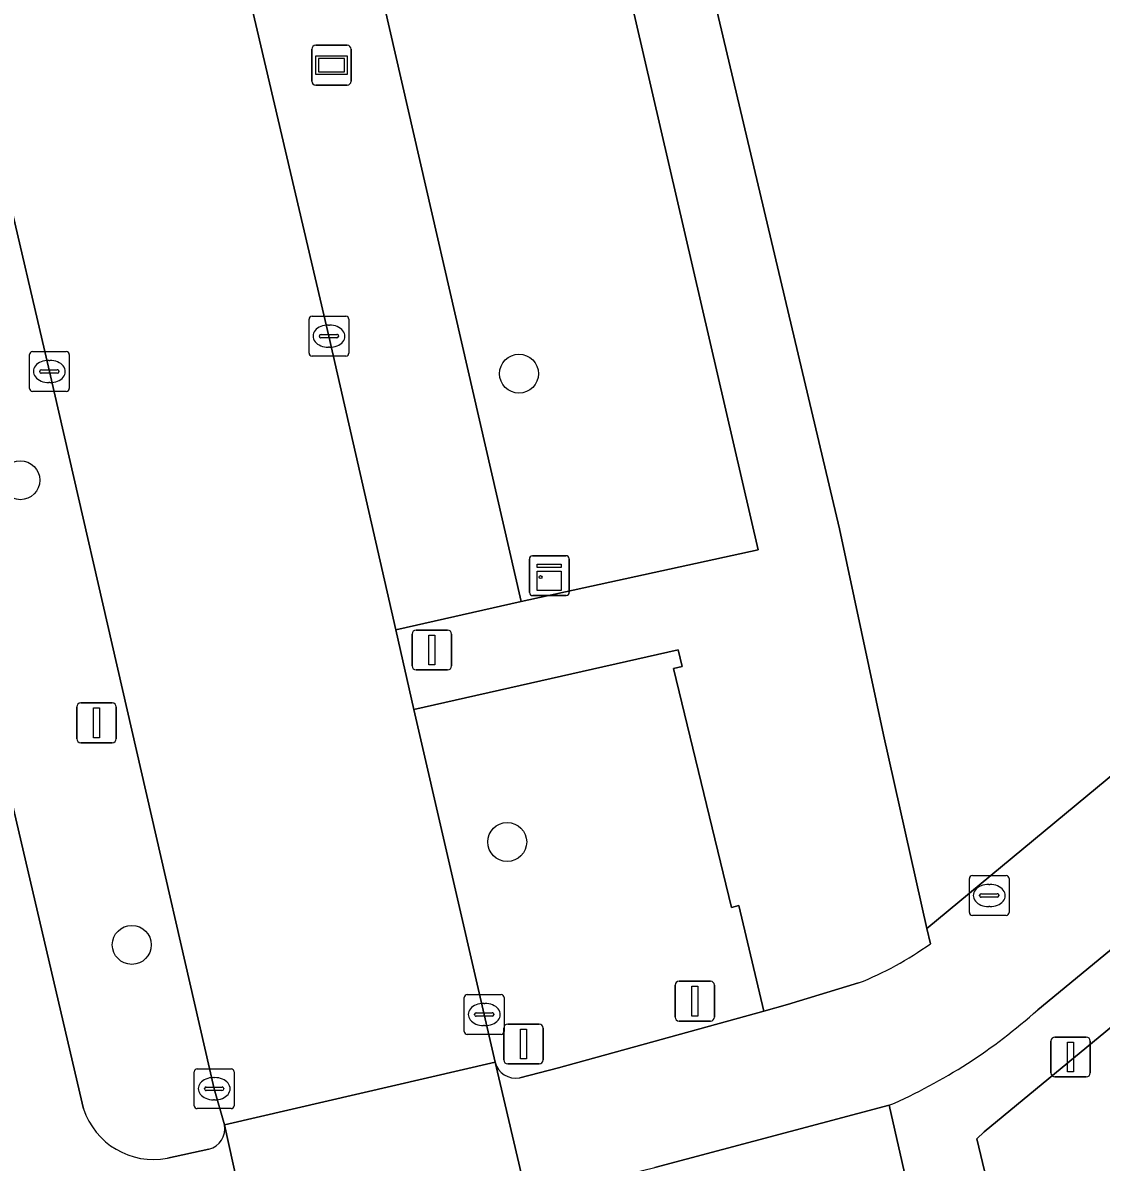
# Model space of a CAD drawing. Extents: x 156412 to 157779, y 382335 to 383768.
# Drawn here: x 156886.98 to 156914.07, y 383423.93 to 383452.56 of the extents above; entities that cross this region are included whole.
import ezdxf

# ---------------------------------------------------------------- set-up
doc = ezdxf.new("R2010")
doc.units = 0
for name, color, linetype in [('IMGEO_Berm_groen', 7, 'Continuous'), ('IMGEO_Boom', 7, 'Continuous'), ('IMGEO_Erf', 7, 'Continuous'), ('IMGEO_Fietspad_gesloten', 7, 'Continuous'), ('IMGEO_Groenvoorziening', 7, 'Continuous'), ('IMGEO_Kast', 7, 'Continuous'), ('IMGEO_Kolk', 7, 'Continuous'), ('IMGEO_Lichtmast', 7, 'Continuous'), ('IMGEO_OVBaan_gesloten', 7, 'Continuous'), ('IMGEO_Reclamebord', 7, 'Continuous'), ('IMGEO_Rijbaan_lokaal_gesloten', 7, 'Continuous'), ('IMGEO_Verkeersbordpaal', 7, 'Continuous'), ('IMGEO_Verkeersregelinstallatiepaal', 7, 'Continuous'), ('IMGEO_Voetpad_open', 7, 'Continuous')]:
    doc.layers.add(name, color=color, linetype=linetype)

msp = doc.modelspace()

# ---------------------------------------------------------------- linework, layer by layer
at = {"layer": 'IMGEO_Berm_groen'}
for points in [[(156868.936, 383510.129), (156870.413, 383503.686), (156871.258, 383499.999), (156884.472, 383442.498), (156888.5, 383425.274)], [(156892.041, 383424.869), (156891.786, 383425.777), (156887.645, 383443.796), (156882.986, 383463.768), (156878.5, 383483.305)], [(156903.323, 383436.334), (156903.54, 383436.387), (156903.442, 383436.8), (156896.8, 383435.304), (156898.569, 383427.641), (156898.841, 383426.444)], [(156899.464, 383426.052), (156900.432, 383426.303), (156905.594, 383427.727), (156904.965, 383430.377), (156904.786, 383430.333), (156903.323, 383436.334)], [(156890.61, 383424.031), (156891.651, 383424.255)]]:
    msp.add_lwpolyline(points, dxfattribs=at)
msp.add_lwpolyline([(156901.364, 383456.974), (156895.449, 383455.627), (156899.497, 383438.021), (156905.453, 383439.314)], close=True, dxfattribs=at)
for centre, radius, start, end in [((156899.36, 383426.578), 0.536, 194.4837, 281.159), ((156890.262, 383425.853), 1.855, 198.196, 280.7993), ((156891.528, 383424.764), 0.523, 283.5542, 11.6001)]:
    msp.add_arc(centre, radius, start, end, dxfattribs=at)
at = {"layer": 'IMGEO_Boom'}
for centre in [(156899.443, 383443.74), (156886.915, 383441.064), (156899.147, 383431.975), (156889.715, 383429.39)]:
    msp.add_circle(centre, 0.489, dxfattribs=at)
at = {"layer": 'IMGEO_Erf'}
msp.add_lwpolyline([(157020.794, 383506.487), (157006.596, 383503.263), (157002.58, 383500), (157001.757, 383499.332), (157001.826, 383499.205), (157001.765, 383499.109), (157001.183, 383498.923), (156999.999, 383497.929), (156997.648, 383495.955), (156966.776, 383470.447), (156930.809, 383440.919), (156911.127, 383424.693), (156910.947, 383424.514), (156911.382, 383422.7), (157033.666, 383450.927), (157030.948, 383462.671), (157029.13, 383470.404)], close=True, dxfattribs=at)
at = {"layer": 'IMGEO_Fietspad_gesloten'}
for points in [[(156888.5, 383425.274), (156884.472, 383442.498), (156871.258, 383499.999)], [(156892.878, 383421.065), (156892.041, 383424.869)], [(156891.651, 383424.255), (156890.61, 383424.031)]]:
    msp.add_lwpolyline(points, dxfattribs=at)
for centre, radius, start, end in [((156890.262, 383425.853), 1.855, 198.196, 280.7993), ((156891.528, 383424.764), 0.523, 283.5542, 11.6001)]:
    msp.add_arc(centre, radius, start, end, dxfattribs=at)
at = {"layer": 'IMGEO_Groenvoorziening'}
msp.add_lwpolyline([(156948.205, 383461.568), (156946.853, 383463.317), (156945.455, 383465.22), (156936.017, 383458.413), (156924.751, 383473.964), (156924.515, 383475.029), (156901.52, 383469.737), (156900.569, 383469.518), (156902.929, 383459.141), (156907.497, 383439.841), (156908.6, 383434.669), (156909.692, 383429.799), (156925.722, 383443.072)], close=True, dxfattribs=at)
at = {"layer": 'IMGEO_Kast'}
for p, q in [((156899.706, 383438.242), (156899.706, 383439.083)), ((156899.706, 383439.083), (156899.706, 383438.242)), ((156899.781, 383439.167), (156900.622, 383439.167)), ((156900.622, 383439.167), (156899.781, 383439.167)), ((156900.706, 383439.092), (156900.706, 383438.251)), ((156900.706, 383438.251), (156900.706, 383439.092)), ((156900.631, 383438.167), (156899.79, 383438.167)), ((156899.79, 383438.167), (156900.631, 383438.167))]:
    msp.add_line(p, q, dxfattribs=at)
for points in [[(156899.901, 383438.957), (156900.501, 383438.957), (156900.501, 383438.872), (156899.901, 383438.872), (156899.901, 383438.957)], [(156899.901, 383438.782), (156900.501, 383438.782), (156900.501, 383438.293), (156899.901, 383438.293), (156899.901, 383438.782)]]:
    msp.add_lwpolyline(points, dxfattribs=at)
msp.add_circle((156899.985, 383438.631), 0.0377, dxfattribs=at)
for centre, start, end in [((156899.784, 383439.089), 92.4484, 184.2845), ((156899.784, 383439.089), 92.4484, 184.2845), ((156900.628, 383439.089), 2.4484, 94.2845), ((156900.628, 383439.089), 2.4484, 94.2845), ((156899.784, 383438.245), 182.4484, 274.2845), ((156899.784, 383438.245), 182.4484, 274.2845), ((156900.628, 383438.245), 272.4484, 4.2845), ((156900.628, 383438.245), 272.4484, 4.2845)]:
    msp.add_arc(centre, 0.0779, start, end, dxfattribs=at)
at = {"layer": 'IMGEO_Kolk'}
for p, q in [((156894.243, 383445.183), (156895.095, 383445.183)), ((156894.168, 383444.257), (156894.168, 383445.109)), ((156894.656, 383444.963), (156894.681, 383444.963)), ((156895.169, 383445.109), (156895.169, 383444.257)), ((156894.427, 383444.677), (156894.427, 383444.689)), ((156894.865, 383444.64), (156894.467, 383444.64)), ((156894.47, 383444.726), (156894.868, 383444.726)), ((156894.911, 383444.689), (156894.911, 383444.677)), ((156894.679, 383444.403), (156894.654, 383444.403)), ((156887.143, 383443.37), (156887.143, 383444.222)), ((156887.218, 383444.296), (156888.07, 383444.296)), ((156887.631, 383444.076), (156887.656, 383444.076)), ((156888.144, 383444.222), (156888.144, 383443.37)), ((156895.095, 383444.183), (156894.243, 383444.183)), ((156887.402, 383443.79), (156887.402, 383443.802)), ((156887.84, 383443.753), (156887.442, 383443.753)), ((156887.445, 383443.839), (156887.843, 383443.839)), ((156887.886, 383443.802), (156887.886, 383443.79)), ((156887.654, 383443.516), (156887.629, 383443.516)), ((156888.07, 383443.296), (156887.218, 383443.296)), ((156910.758, 383430.204), (156910.758, 383431.056)), ((156910.833, 383431.13), (156911.685, 383431.13)), ((156911.246, 383430.91), (156911.271, 383430.91)), ((156911.759, 383431.056), (156911.759, 383430.204)), ((156911.017, 383430.624), (156911.017, 383430.636)), ((156911.455, 383430.587), (156911.057, 383430.587)), ((156911.06, 383430.673), (156911.458, 383430.673)), ((156911.501, 383430.636), (156911.501, 383430.624)), ((156911.269, 383430.35), (156911.244, 383430.35)), ((156911.685, 383430.13), (156910.833, 383430.13)), ((156898.069, 383427.215), (156898.069, 383428.067)), ((156898.144, 383428.141), (156898.996, 383428.141)), ((156899.07, 383428.067), (156899.07, 383427.215)), ((156898.557, 383427.921), (156898.582, 383427.921)), ((156898.328, 383427.635), (156898.328, 383427.647)), ((156898.766, 383427.598), (156898.368, 383427.598)), ((156898.371, 383427.684), (156898.769, 383427.684)), ((156898.812, 383427.647), (156898.812, 383427.635)), ((156898.58, 383427.361), (156898.555, 383427.361)), ((156898.996, 383427.141), (156898.144, 383427.141)), ((156891.284, 383425.35), (156891.284, 383426.202)), ((156891.359, 383426.276), (156892.211, 383426.276)), ((156891.772, 383426.056), (156891.797, 383426.056)), ((156892.285, 383426.202), (156892.285, 383425.35)), ((156891.543, 383425.77), (156891.543, 383425.782)), ((156891.981, 383425.733), (156891.583, 383425.733)), ((156891.586, 383425.819), (156891.984, 383425.819)), ((156892.027, 383425.782), (156892.027, 383425.77)), ((156891.795, 383425.496), (156891.77, 383425.496)), ((156892.211, 383425.276), (156891.359, 383425.276))]:
    msp.add_line(p, q, dxfattribs=at)
for points in [[(156894.243, 383445.183), (156895.095, 383445.183)], [(156894.168, 383444.257), (156894.168, 383445.109)], [(156895.169, 383445.109), (156895.169, 383444.257)], [(156887.143, 383443.37), (156887.143, 383444.222)], [(156887.218, 383444.296), (156888.07, 383444.296)], [(156888.144, 383444.222), (156888.144, 383443.37)], [(156895.095, 383444.183), (156894.243, 383444.183)], [(156888.07, 383443.296), (156887.218, 383443.296)], [(156910.758, 383430.204), (156910.758, 383431.056)], [(156910.833, 383431.13), (156911.685, 383431.13)], [(156911.759, 383431.056), (156911.759, 383430.204)], [(156911.685, 383430.13), (156910.833, 383430.13)], [(156898.069, 383427.215), (156898.069, 383428.067)], [(156898.144, 383428.141), (156898.996, 383428.141)], [(156899.07, 383428.067), (156899.07, 383427.215)], [(156898.996, 383427.141), (156898.144, 383427.141)], [(156891.284, 383425.35), (156891.284, 383426.202)], [(156891.359, 383426.276), (156892.211, 383426.276)], [(156892.285, 383426.202), (156892.285, 383425.35)], [(156892.211, 383425.276), (156891.359, 383425.276)]]:
    msp.add_lwpolyline(points, dxfattribs=at)
for centre, radius, start, end in [((156894.245, 383445.107), 0.0765, 91.552, 178.448), ((156894.245, 383445.107), 0.0765, 91.552, 178.448), ((156895.093, 383445.107), 0.0765, 1.552, 88.448), ((156895.093, 383445.107), 0.0765, 1.552, 88.448), ((156894.467, 383444.686), 0.0403, 85.8775, 175.7526), ((156894.464, 383444.676), 0.0366, 178.938, 274.7102), ((156894.868, 383444.683), 0.043, 264.8664, 352.4533), ((156894.872, 383444.688), 0.0386, 1.7309, 96.639), ((156887.22, 383444.22), 0.0765, 91.552, 178.448), ((156887.22, 383444.22), 0.0765, 91.552, 178.448), ((156888.068, 383444.22), 0.0765, 1.552, 88.448), ((156888.068, 383444.22), 0.0765, 1.552, 88.448), ((156894.245, 383444.259), 0.0765, 181.552, 268.448), ((156894.245, 383444.259), 0.0765, 181.552, 268.448), ((156895.093, 383444.259), 0.0765, 271.552, 358.448), ((156895.093, 383444.259), 0.0765, 271.552, 358.448), ((156887.442, 383443.799), 0.0403, 85.8775, 175.7526), ((156887.439, 383443.789), 0.0366, 178.938, 274.7102), ((156887.843, 383443.796), 0.043, 264.8664, 352.4533), ((156887.847, 383443.801), 0.0386, 1.7309, 96.639), ((156887.22, 383443.372), 0.0765, 181.552, 268.448), ((156887.22, 383443.372), 0.0765, 181.552, 268.448), ((156888.068, 383443.372), 0.0765, 271.552, 358.448), ((156888.068, 383443.372), 0.0765, 271.552, 358.448), ((156910.835, 383431.054), 0.0765, 91.552, 178.448), ((156910.835, 383431.054), 0.0765, 91.552, 178.448), ((156911.683, 383431.054), 0.0765, 1.552, 88.448), ((156911.683, 383431.054), 0.0765, 1.552, 88.448), ((156911.057, 383430.633), 0.0403, 85.8775, 175.7526), ((156911.054, 383430.623), 0.0366, 178.938, 274.7102), ((156911.458, 383430.63), 0.043, 264.8664, 352.4533), ((156911.462, 383430.635), 0.0386, 1.7309, 96.639), ((156910.835, 383430.206), 0.0765, 181.552, 268.448), ((156910.835, 383430.206), 0.0765, 181.552, 268.448), ((156911.683, 383430.206), 0.0765, 271.552, 358.448), ((156911.683, 383430.206), 0.0765, 271.552, 358.448), ((156898.146, 383428.065), 0.0765, 91.552, 178.448), ((156898.146, 383428.065), 0.0765, 91.552, 178.448), ((156898.994, 383428.065), 0.0765, 1.552, 88.448), ((156898.994, 383428.065), 0.0765, 1.552, 88.448), ((156898.368, 383427.644), 0.0403, 85.8775, 175.7526), ((156898.365, 383427.634), 0.0366, 178.938, 274.7102), ((156898.769, 383427.641), 0.043, 264.8664, 352.4533), ((156898.773, 383427.646), 0.0386, 1.7309, 96.639), ((156898.146, 383427.217), 0.0765, 181.552, 268.448), ((156898.146, 383427.217), 0.0765, 181.552, 268.448), ((156898.994, 383427.217), 0.0765, 271.552, 358.448), ((156898.994, 383427.217), 0.0765, 271.552, 358.448), ((156891.361, 383426.2), 0.0765, 91.552, 178.448), ((156891.361, 383426.2), 0.0765, 91.552, 178.448), ((156892.209, 383426.2), 0.0765, 1.552, 88.448), ((156892.209, 383426.2), 0.0765, 1.552, 88.448), ((156891.583, 383425.779), 0.0403, 85.8775, 175.7526), ((156891.58, 383425.769), 0.0366, 178.938, 274.7102), ((156891.984, 383425.776), 0.043, 264.8664, 352.4533), ((156891.988, 383425.781), 0.0386, 1.7309, 96.639), ((156891.361, 383425.352), 0.0765, 181.552, 268.448), ((156891.361, 383425.352), 0.0765, 181.552, 268.448), ((156892.209, 383425.352), 0.0765, 271.552, 358.448), ((156892.209, 383425.352), 0.0765, 271.552, 358.448)]:
    msp.add_arc(centre, radius, start, end, dxfattribs=at)
for centre, major_axis, ratio, start_param, end_param in [((156894.655, 383444.683), (-0.387, 0.002), 0.722429, 4.712389, 7.853982), ((156894.68, 383444.683), (-0.39, 0.002), 0.717154, 1.570796, 4.712389), ((156887.63, 383443.796), (-0.387, 0.002), 0.722429, 4.712389, 7.853982), ((156887.655, 383443.796), (-0.39, 0.002), 0.717154, 1.570796, 4.712389), ((156911.245, 383430.63), (-0.387, 0.002), 0.722429, 4.712389, 7.853982), ((156911.27, 383430.63), (-0.39, 0.002), 0.717154, 1.570796, 4.712389), ((156898.556, 383427.641), (-0.387, 0.002), 0.722429, 4.712389, 7.853982), ((156898.581, 383427.641), (-0.39, 0.002), 0.717154, 1.570796, 4.712389), ((156891.771, 383425.776), (-0.387, 0.002), 0.722429, 4.712389, 7.853982), ((156891.796, 383425.776), (-0.39, 0.002), 0.717154, 1.570796, 4.712389)]:
    msp.add_ellipse(centre, major_axis=major_axis, ratio=ratio, start_param=start_param, end_param=end_param, dxfattribs=at)
at = {"layer": 'IMGEO_Lichtmast'}
for p, q in [((156896.759, 383436.397), (156896.759, 383437.197)), ((156896.759, 383437.197), (156896.759, 383436.397)), ((156896.859, 383437.297), (156897.649, 383437.297)), ((156897.649, 383437.297), (156896.859, 383437.297)), ((156897.749, 383437.197), (156897.749, 383436.397)), ((156897.749, 383436.397), (156897.749, 383437.197)), ((156897.649, 383436.297), (156896.859, 383436.297)), ((156896.859, 383436.297), (156897.649, 383436.297)), ((156888.434, 383435.469), (156889.224, 383435.469)), ((156889.224, 383435.469), (156888.434, 383435.469)), ((156888.334, 383434.569), (156888.334, 383435.369)), ((156888.334, 383435.369), (156888.334, 383434.569)), ((156889.324, 383435.369), (156889.324, 383434.569)), ((156889.324, 383434.569), (156889.324, 383435.369)), ((156889.224, 383434.469), (156888.434, 383434.469)), ((156888.434, 383434.469), (156889.224, 383434.469)), ((156912.807, 383426.173), (156912.807, 383426.973)), ((156912.807, 383426.973), (156912.807, 383426.173)), ((156912.907, 383427.073), (156913.697, 383427.073)), ((156913.697, 383427.073), (156912.907, 383427.073)), ((156913.797, 383426.973), (156913.797, 383426.173)), ((156913.797, 383426.173), (156913.797, 383426.973)), ((156913.697, 383426.073), (156912.907, 383426.073)), ((156912.907, 383426.073), (156913.697, 383426.073))]:
    msp.add_line(p, q, dxfattribs=at)
for points in [[(156897.179, 383437.172), (156897.329, 383437.172), (156897.329, 383436.422), (156897.179, 383436.422), (156897.179, 383437.172)], [(156888.754, 383435.344), (156888.904, 383435.344), (156888.904, 383434.594), (156888.754, 383434.594), (156888.754, 383435.344)], [(156913.227, 383426.948), (156913.377, 383426.948), (156913.377, 383426.198), (156913.227, 383426.198), (156913.227, 383426.948)]]:
    msp.add_lwpolyline(points, dxfattribs=at)
for centre, start, end in [((156896.859, 383437.197), 90, 180), ((156896.859, 383437.197), 90, 180), ((156897.649, 383437.197), 0, 90), ((156897.649, 383437.197), 360, 90), ((156896.859, 383436.397), 180, 270), ((156896.859, 383436.397), 180, 270), ((156897.649, 383436.397), 270, 0), ((156897.649, 383436.397), 270, 0), ((156888.434, 383435.369), 90, 180), ((156888.434, 383435.369), 90, 180), ((156889.224, 383435.369), 0, 90), ((156889.224, 383435.369), 360, 90), ((156888.434, 383434.569), 180, 270), ((156888.434, 383434.569), 180, 270), ((156889.224, 383434.569), 270, 0), ((156889.224, 383434.569), 270, 0), ((156912.907, 383426.973), 90, 180), ((156912.907, 383426.973), 90, 180), ((156913.697, 383426.973), 0, 90), ((156913.697, 383426.973), 360, 90), ((156912.907, 383426.173), 180, 270), ((156912.907, 383426.173), 180, 270), ((156913.697, 383426.173), 270, 0), ((156913.697, 383426.173), 270, 0)]:
    msp.add_arc(centre, 0.1, start, end, dxfattribs=at)
at = {"layer": 'IMGEO_OVBaan_gesloten'}
msp.add_lwpolyline([(156872.154, 383511.005), (156873.65, 383504.58), (156874.297, 383501.691), (156874.682, 383499.999), (156878.5, 383483.305), (156882.986, 383463.768), (156887.645, 383443.796), (156891.786, 383425.777), (156892.041, 383424.869), (156898.841, 383426.444), (156898.569, 383427.641), (156896.8, 383435.304), (156896.345, 383437.305), (156894.667, 383444.682), (156887.301, 383476.122), (156885.411, 383484.5), (156881.862, 383499.999), (156880.837, 383504.483), (156880.45, 383506.213), (156878.993, 383512.499)], dxfattribs=at)
msp.add_lwpolyline([(156899.98, 383421.558), (156899.745, 383422.586), (156898.841, 383426.444), (156892.041, 383424.869), (156892.878, 383421.065), (156893.135, 383419.99), (156893.351, 383419.085), (156893.788, 383417.14), (156900.66, 383418.621)], close=True, dxfattribs=at)
at = {"layer": 'IMGEO_Reclamebord'}
for p, q in [((156894.236, 383451.091), (156894.236, 383451.891)), ((156894.236, 383451.891), (156894.236, 383451.091)), ((156894.336, 383451.991), (156895.126, 383451.991)), ((156895.126, 383451.991), (156894.336, 383451.991)), ((156895.226, 383451.891), (156895.226, 383451.091)), ((156895.226, 383451.091), (156895.226, 383451.891)), ((156895.126, 383450.991), (156894.336, 383450.991)), ((156894.336, 383450.991), (156895.126, 383450.991))]:
    msp.add_line(p, q, dxfattribs=at)
for points in [[(156894.337, 383451.723), (156895.125, 383451.723), (156895.125, 383451.259), (156894.337, 383451.259), (156894.337, 383451.723)], [(156894.402, 383451.658), (156894.402, 383451.324), (156895.06, 383451.324), (156895.06, 383451.658), (156894.402, 383451.658)]]:
    msp.add_lwpolyline(points, dxfattribs=at)
for centre, start, end in [((156894.336, 383451.891), 90, 180), ((156894.336, 383451.891), 90, 180), ((156895.126, 383451.891), 0, 90), ((156895.126, 383451.891), 360, 90), ((156894.336, 383451.091), 180, 270), ((156894.336, 383451.091), 180, 270), ((156895.126, 383451.091), 270, 0), ((156895.126, 383451.091), 270, 0)]:
    msp.add_arc(centre, 0.1, start, end, dxfattribs=at)
at = {"layer": 'IMGEO_Rijbaan_lokaal_gesloten'}
for points in [[(157002.896, 383506.212), (156999.739, 383503.534), (156993.079, 383498.015), (156987.746, 383493.623), (156987.515, 383493.895), (156986.979, 383493.445), (156986.443, 383492.994), (156986.273, 383492.854), (156980.657, 383488.243), (156974.339, 383483.054), (156970.774, 383480.126), (156969.57, 383479.138), (156964.286, 383474.798), (156950.519, 383463.472), (156948.205, 383461.568), (156925.722, 383443.072), (156909.692, 383429.799), (156909.778, 383429.42)], [(156912.475, 383427.759), (156995.565, 383496.169), (157005.917, 383504.621)], [(156907.976, 383428.433), (156906.19, 383427.891), (156905.594, 383427.727), (156900.432, 383426.303), (156899.464, 383426.052)], [(156898.841, 383426.444), (156899.745, 383422.586)], [(156900.134, 383423.137), (156902.856, 383423.798), (156908.747, 383425.36)], [(156908.747, 383425.36), (156902.856, 383423.798)], [(156910.902, 383415.833), (156908.747, 383425.36)]]:
    msp.add_lwpolyline(points, dxfattribs=at)
for centre, radius, start, end in [((156904.959, 383436.079), 8.22, 291.5313, 305.8899), ((156903.235, 383438.022), 13.81, 293.5253, 311.998), ((156899.36, 383426.578), 0.536, 194.4837, 281.159)]:
    msp.add_arc(centre, radius, start, end, dxfattribs=at)
at = {"layer": 'IMGEO_Verkeersbordpaal'}
for p, q in [((156903.365, 383427.577), (156903.365, 383428.377)), ((156903.365, 383428.377), (156903.365, 383427.577)), ((156903.465, 383428.477), (156904.255, 383428.477)), ((156904.255, 383428.477), (156903.465, 383428.477)), ((156904.355, 383428.377), (156904.355, 383427.577)), ((156904.355, 383427.577), (156904.355, 383428.377)), ((156904.255, 383427.477), (156903.465, 383427.477)), ((156903.465, 383427.477), (156904.255, 383427.477))]:
    msp.add_line(p, q, dxfattribs=at)
msp.add_lwpolyline([(156903.785, 383428.352), (156903.935, 383428.352), (156903.935, 383427.602), (156903.785, 383427.602), (156903.785, 383428.352)], dxfattribs=at)
for centre, start, end in [((156903.465, 383428.377), 90, 180), ((156903.465, 383428.377), 90, 180), ((156904.255, 383428.377), 0, 90), ((156904.255, 383428.377), 360, 90), ((156903.465, 383427.577), 180, 270), ((156903.465, 383427.577), 180, 270), ((156904.255, 383427.577), 270, 0), ((156904.255, 383427.577), 270, 0)]:
    msp.add_arc(centre, 0.1, start, end, dxfattribs=at)
at = {"layer": 'IMGEO_Verkeersregelinstallatiepaal'}
for p, q in [((156899.06, 383426.501), (156899.06, 383427.301)), ((156899.06, 383427.301), (156899.06, 383426.501)), ((156899.16, 383427.401), (156899.95, 383427.401)), ((156899.95, 383427.401), (156899.16, 383427.401)), ((156900.05, 383427.301), (156900.05, 383426.501)), ((156900.05, 383426.501), (156900.05, 383427.301)), ((156899.95, 383426.401), (156899.16, 383426.401)), ((156899.16, 383426.401), (156899.95, 383426.401))]:
    msp.add_line(p, q, dxfattribs=at)
msp.add_lwpolyline([(156899.48, 383427.276), (156899.63, 383427.276), (156899.63, 383426.526), (156899.48, 383426.526), (156899.48, 383427.276)], dxfattribs=at)
for centre, start, end in [((156899.16, 383427.301), 90, 180), ((156899.16, 383427.301), 90, 180), ((156899.95, 383427.301), 0, 90), ((156899.95, 383427.301), 360, 90), ((156899.16, 383426.501), 180, 270), ((156899.16, 383426.501), 180, 270), ((156899.95, 383426.501), 270, 0), ((156899.95, 383426.501), 270, 0)]:
    msp.add_arc(centre, 0.1, start, end, dxfattribs=at)
at = {"layer": 'IMGEO_Voetpad_open'}
for points in [[(157015.707, 383506.828), (157005.917, 383504.621), (156995.565, 383496.169), (156912.475, 383427.759)], [(156909.778, 383429.42), (156909.692, 383429.799), (156908.6, 383434.669), (156907.497, 383439.841), (156902.929, 383459.141)], [(156901.364, 383456.974), (156905.453, 383439.314), (156899.497, 383438.021), (156896.345, 383437.305), (156896.8, 383435.304), (156903.442, 383436.8)], [(156908.747, 383425.36), (156910.902, 383415.833), (156912.949, 383416.449), (156912.871, 383416.79), (156911.773, 383421.283), (156911.382, 383422.7), (156910.947, 383424.514), (156911.127, 383424.693), (156930.809, 383440.919)], [(156903.442, 383436.8), (156903.54, 383436.387), (156903.323, 383436.334), (156904.786, 383430.333), (156904.965, 383430.377), (156905.594, 383427.727), (156906.19, 383427.891), (156907.976, 383428.433)]]:
    msp.add_lwpolyline(points, dxfattribs=at)
msp.add_lwpolyline([(156890.679, 383476.375), (156890.567, 383476.86), (156888.547, 383476.404), (156887.301, 383476.122), (156894.667, 383444.682), (156896.345, 383437.305), (156899.497, 383438.021), (156895.449, 383455.627)], close=True, dxfattribs=at)
for centre, radius, start, end in [((156904.959, 383436.079), 8.22, 291.5313, 305.8899), ((156903.235, 383438.022), 13.81, 293.5253, 311.998)]:
    msp.add_arc(centre, radius, start, end, dxfattribs=at)

doc.saveas('drawing.dxf')
